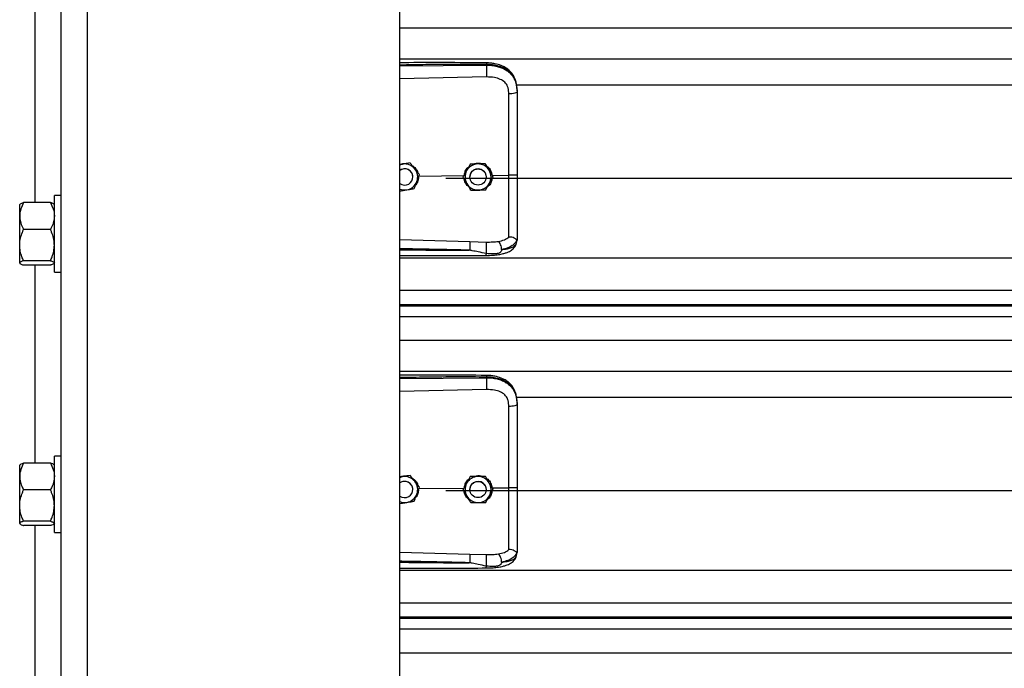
# Model space of a CAD drawing. Header units: inches. Extents: x 170 to 284, y 215 to 248.
# Tile 369 of 656: x 202.25 to 202.898, y 222.723 to 223.15. Entities that reach past the tile are written whole.
import ezdxf

# ---------------------------------------------------------------- set-up
doc = ezdxf.new("R2010")
doc.units = ezdxf.units.IN
doc.header["$LTSCALE"] = 0.25
doc.header["$MEASUREMENT"] = 0
doc.layers.add('RH FRONT OF HOOD', color=7, linetype='Continuous')

msp = doc.modelspace()

# ---------------------------------------------------------------- linework, layer by layer
at = {"layer": 'RH FRONT OF HOOD'}
for p, q in [((202.27776, 220.1328), (202.27776, 224.39328)), ((202.29488, 220.1328), (202.29488, 224.34448)), ((202.50032, 220.1328), (202.50032, 224.33325)), ((202.26064, 223.02961), (202.26064, 223.15973)), ((202.50032, 223.14457), (206.53264, 223.14457)), ((202.50032, 223.12419), (206.53264, 223.12419)), ((202.50032, 223.11944), (202.55717, 223.11998)), ((202.55717, 223.11998), (202.55717, 223.12039)), ((202.55727, 223.11219), (202.50032, 223.11098)), ((202.57687, 223.10711), (206.45609, 223.10711)), ((202.57737, 223.10305), (202.57737, 223.10256)), ((202.5021, 223.05491), (202.50032, 223.05462)), ((202.50698, 223.05571), (202.50605, 223.05556)), ((202.50698, 223.05571), (202.50698, 223.05571)), ((202.54662, 223.05495), (202.54662, 223.05495)), ((202.5565, 223.0551), (202.5565, 223.0551)), ((202.50882, 223.04646), (202.50882, 223.04646)), ((202.51286, 223.04707), (202.54256, 223.04735)), ((202.51323, 223.04805), (202.51323, 223.04805)), ((202.53049, 223.04572), (206.50248, 223.04572)), ((202.5418, 223.04631), (202.5418, 223.04632)), ((202.54634, 223.04646), (202.54634, 223.04646)), ((202.55704, 223.04646), (202.55704, 223.04646)), ((202.561, 223.04753), (202.57191, 223.04763)), ((202.56157, 223.04661), (202.56157, 223.04661)), ((202.27776, 223.03422), (202.27317, 223.03422)), ((202.27317, 222.98392), (202.27317, 223.03422)), ((202.25059, 223.02855), (202.2504, 223.02833)), ((202.2504, 223.02079), (202.2504, 223.02833)), ((202.2706, 223.02961), (202.25297, 223.02961)), ((202.27317, 223.02833), (202.27298, 223.02855)), ((202.2504, 223.00169), (202.2504, 223.02079)), ((202.2706, 223.01196), (202.25297, 223.01196)), ((202.2504, 222.98997), (202.2504, 223.00169)), ((202.50032, 223.00531), (202.54626, 223.00397)), ((202.54626, 223.00397), (202.55725, 223.00371)), ((202.57703, 223.003), (202.57737, 223.00498)), ((202.57737, 223.00551), (202.57737, 223.00498)), ((202.50032, 222.99333), (206.53264, 222.99333)), ((202.2504, 222.98981), (202.2504, 222.98997)), ((202.2504, 222.98981), (202.25059, 222.98958)), ((202.2706, 222.99142), (202.25297, 222.99142)), ((202.2706, 222.98852), (202.25297, 222.98852)), ((202.26064, 222.85841), (202.26064, 222.98852)), ((202.27298, 222.98958), (202.27317, 222.98981)), ((202.27317, 222.98392), (202.27776, 222.98392)), ((202.50032, 222.97195), (206.53264, 222.97195)), ((206.53264, 222.96247), (202.50032, 222.96247)), ((202.50032, 222.96183), (206.53264, 222.96183)), ((202.50032, 222.95481), (206.53264, 222.95481)), ((202.50032, 222.93913), (206.53264, 222.93913)), ((202.50032, 222.91874), (206.53264, 222.91874)), ((202.55717, 222.91453), (202.55717, 222.91494)), ((202.50032, 222.91399), (202.55717, 222.91453)), ((202.55727, 222.90674), (202.50032, 222.90553)), ((202.57687, 222.90166), (206.45609, 222.90166)), ((202.57737, 222.8976), (202.57737, 222.89712)), ((202.25059, 222.85735), (202.2504, 222.85712)), ((202.2504, 222.84958), (202.2504, 222.85712)), ((202.2706, 222.85841), (202.25297, 222.85841)), ((202.27317, 222.85712), (202.27298, 222.85735)), ((202.27776, 222.86301), (202.27317, 222.86301)), ((202.27317, 222.81271), (202.27317, 222.86301)), ((202.50698, 222.85026), (202.50605, 222.85011)), ((202.50698, 222.85026), (202.50698, 222.85026)), ((202.2504, 222.83048), (202.2504, 222.84958)), ((202.5021, 222.84946), (202.50032, 222.84917)), ((202.54662, 222.8495), (202.54662, 222.8495)), ((202.5565, 222.84965), (202.5565, 222.84965)), ((202.2706, 222.84076), (202.25297, 222.84076)), ((202.50882, 222.84101), (202.50882, 222.84101)), ((202.51286, 222.84162), (202.54256, 222.8419)), ((202.51323, 222.8426), (202.51323, 222.8426)), ((202.53049, 222.84027), (206.50248, 222.84027)), ((202.5418, 222.84087), (202.5418, 222.84087)), ((202.54634, 222.84101), (202.54634, 222.84101)), ((202.55704, 222.84101), (202.55704, 222.84101)), ((202.561, 222.84208), (202.57191, 222.84219)), ((202.56157, 222.84116), (202.56157, 222.84116)), ((202.2504, 222.81876), (202.2504, 222.83048)), ((202.2504, 222.8186), (202.2504, 222.81876)), ((202.2504, 222.8186), (202.25059, 222.81838)), ((202.2706, 222.82021), (202.25297, 222.82021)), ((202.27298, 222.81838), (202.27317, 222.8186)), ((202.2706, 222.81732), (202.25297, 222.81732)), ((202.26064, 222.6872), (202.26064, 222.81732)), ((202.27317, 222.81271), (202.27776, 222.81271)), ((202.50032, 222.79986), (202.54626, 222.79853)), ((202.54626, 222.79853), (202.55725, 222.79826)), ((202.57703, 222.79755), (202.57737, 222.79953)), ((202.57737, 222.80006), (202.57737, 222.79953)), ((202.50032, 222.78789), (206.53264, 222.78789)), ((202.50032, 222.76651), (206.53264, 222.76651)), ((206.53264, 222.75702), (202.50032, 222.75702)), ((202.50032, 222.75638), (206.53264, 222.75638)), ((202.50032, 222.74936), (206.53264, 222.74936)), ((202.50032, 222.73368), (206.53264, 222.73368))]:
    msp.add_line(p, q, dxfattribs=at)
at = {"layer": 'RH FRONT OF HOOD', "flags": 128}
for points in [[(202.57737, 223.10256), (202.57726, 223.10227), (202.57695, 223.10198), (202.57645, 223.10172), (202.57578, 223.10149), (202.57495, 223.10129), (202.57401, 223.10115), (202.57298, 223.10105), (202.57191, 223.10102)], [(202.50032, 223.05442), (202.50101, 223.05466), (202.5021, 223.05491)], [(202.55628, 223.04921), (202.55688, 223.04773), (202.55704, 223.04646)], [(202.57737, 222.89712), (202.57726, 222.89682), (202.57695, 222.89654), (202.57645, 222.89627), (202.57578, 222.89604), (202.57495, 222.89585), (202.57401, 222.8957), (202.57298, 222.89561), (202.57191, 222.89557)], [(202.50032, 222.84897), (202.50101, 222.84921), (202.5021, 222.84946)], [(202.55628, 222.84376), (202.55688, 222.84228), (202.55704, 222.84101)]]:
    msp.add_lwpolyline(points, dxfattribs=at)
at = {"layer": 'RH FRONT OF HOOD'}
for centre in [(202.55169, 223.04646), (202.55169, 222.84101)]:
    msp.add_circle(centre, 0.00535, dxfattribs=at)
for centre, radius, start, end in [((202.50347, 223.04646), 0.00535, 39.24773, 126.0719), ((202.50347, 223.04646), 0.00535, 300.00974, 126.0719), ((202.50347, 223.04646), 0.00856, 39.24773, 99.24773), ((202.50347, 223.04646), 0.00856, 339.24773, 39.24773), ((202.55169, 223.04646), 0.00856, 90.85968, 150.85968), ((202.55169, 223.04646), 0.00535, 30.85968, 180), ((202.55169, 223.04646), 0.00856, 30.85968, 90.85968), ((202.55169, 223.04646), 0.00856, 330.85968, 30.85968), ((202.50347, 223.04646), 0.00535, 0, 39.24773), ((202.55169, 223.04646), 0.00856, 150.85968, 210.85968), ((202.50347, 223.04646), 0.00535, 233.9281, 300.00974), ((202.50347, 223.04646), 0.00856, 248.40768, 279.24773), ((202.50347, 223.04646), 0.00856, 279.24773, 339.24773), ((202.55169, 223.04646), 0.00856, 210.85968, 270.85968), ((202.55169, 223.04646), 0.00856, 270.85968, 330.85968), ((202.50347, 222.84101), 0.00535, 39.24773, 126.0719), ((202.50347, 222.84101), 0.00535, 300.00974, 126.0719), ((202.50347, 222.84101), 0.00856, 39.24773, 99.24773), ((202.50347, 222.84101), 0.00535, 0, 39.24773), ((202.50347, 222.84101), 0.00856, 339.24773, 39.24773), ((202.55169, 222.84101), 0.00856, 150.85968, 210.85968), ((202.55169, 222.84101), 0.00856, 90.85968, 150.85968), ((202.55169, 222.84101), 0.00535, 30.85968, 180), ((202.55169, 222.84101), 0.00856, 30.85968, 90.85968), ((202.55169, 222.84101), 0.00856, 330.85968, 30.85968), ((202.50347, 222.84101), 0.00856, 279.24773, 339.24773), ((202.50347, 222.84101), 0.00535, 233.9281, 300.00974), ((202.50347, 222.84101), 0.00856, 248.40768, 279.24773), ((202.55169, 222.84101), 0.00856, 210.85968, 270.85968), ((202.55169, 222.84101), 0.00856, 270.85968, 330.85968)]:
    msp.add_arc(centre, radius, start, end, dxfattribs=at)
for points, knots in [([(202.55715, 223.12148), (202.54794, 223.12155), (202.52985, 223.12168), (202.5109, 223.12162), (202.50118, 223.12157), (202.50032, 223.12157)], [0, 0, 0, 0, 0.486583, 0.954841, 1, 1, 1, 1]), ([(202.55717, 223.12039), (202.55087, 223.12043), (202.53763, 223.12051), (202.51868, 223.12033), (202.50604, 223.12011), (202.50032, 223.12001)], [0, 0, 0, 0, 0.33267, 0.698436, 1, 1, 1, 1]), ([(202.57728, 223.1051), (202.57716, 223.10617), (202.57695, 223.1081), (202.5762, 223.11062), (202.57534, 223.11253), (202.57427, 223.11428), (202.57295, 223.11587), (202.57148, 223.11717), (202.57011, 223.11813), (202.56867, 223.11896), (202.56629, 223.12003), (202.56335, 223.12084), (202.56004, 223.12137), (202.55815, 223.12144), (202.55715, 223.12148)], [0, 0, 0, 0, 0.108447, 0.196305, 0.269183, 0.327997, 0.41496, 0.491641, 0.538976, 0.594191, 0.669415, 0.814855, 0.902261, 1, 1, 1, 1]), ([(202.55715, 223.12146), (202.55715, 223.12147), (202.55716, 223.12148), (202.55716, 223.12137), (202.55717, 223.12107), (202.55717, 223.12066), (202.55717, 223.12039)], [0, 0, 0, 0, 0.097876, 0.335386, 0.567961, 1, 1, 1, 1]), ([(202.57737, 223.10305), (202.5773, 223.10441), (202.57719, 223.10697), (202.57622, 223.11046), (202.57493, 223.11287), (202.57356, 223.11457), (202.57248, 223.11562), (202.57142, 223.11645), (202.57043, 223.11711), (202.5692, 223.1178), (202.5676, 223.11853), (202.56494, 223.11944), (202.5614, 223.1202), (202.5585, 223.12033), (202.55717, 223.12039)], [0, 0, 0, 0, 0.130716, 0.246761, 0.357793, 0.417097, 0.479148, 0.517715, 0.55909, 0.603295, 0.663348, 0.735369, 0.879208, 1, 1, 1, 1]), ([(202.55717, 223.11998), (202.55719, 223.1194), (202.55724, 223.1182), (202.55728, 223.11598), (202.55729, 223.1138), (202.55728, 223.11271), (202.55727, 223.11219)], [0, 0, 0, 0, 0.240694, 0.5, 0.759306, 1, 1, 1, 1]), ([(202.55717, 223.11998), (202.55837, 223.11994), (202.5608, 223.11988), (202.56413, 223.11926), (202.56711, 223.11832), (202.56964, 223.1171), (202.57189, 223.11556), (202.57375, 223.11372), (202.57524, 223.11159), (202.57641, 223.10903), (202.57721, 223.10596), (202.57731, 223.1037), (202.57737, 223.10256)], [0, 0, 0, 0, 0.109401, 0.222347, 0.315179, 0.410223, 0.501275, 0.594601, 0.683449, 0.774533, 0.885821, 1, 1, 1, 1]), ([(202.57148, 223.10495), (202.57148, 223.10495), (202.57138, 223.10531), (202.57089, 223.10671), (202.56935, 223.10892), (202.56628, 223.11082), (202.56217, 223.11203), (202.55901, 223.11213), (202.55727, 223.11219)], [0, 0, 0, 0, 0.000004, 0.065095, 0.26167, 0.475311, 0.709366, 1, 1, 1, 1]), ([(202.57191, 223.10102), (202.57184, 223.10234), (202.57177, 223.10366), (202.57148, 223.10495), (202.57148, 223.10495)], [0, 0, 0, 0, 0.99998, 1, 1, 1, 1]), ([(202.57191, 223.04763), (202.57191, 223.04763), (202.57191, 223.05102), (202.57191, 223.05807), (202.57191, 223.06874), (202.57191, 223.07962), (202.57191, 223.0904), (202.57191, 223.09748), (202.57191, 223.10102)], [0, 0, 0, 0, 0.000001, 0.187792, 0.390844, 0.593896, 0.796948, 1, 1, 1, 1]), ([(202.57737, 223.10256), (202.57737, 223.09893), (202.57737, 223.09166), (202.57737, 223.08058), (202.57737, 223.0694), (202.57737, 223.05843), (202.57737, 223.05118), (202.57737, 223.0477)], [0, 0, 0, 0, 0.202757, 0.406104, 0.60886, 0.812207, 1, 1, 1, 1]), ([(202.50032, 223.05474), (202.50116, 223.05502), (202.50257, 223.05549), (202.50404, 223.05537), (202.50464, 223.05533)], [0, 0, 0, 0, 0.594398, 1, 1, 1, 1]), ([(202.50698, 223.05571), (202.5063, 223.0556), (202.50493, 223.05537), (202.50327, 223.0551), (202.50232, 223.05495), (202.5021, 223.05491)], [0, 0, 0, 0, 0.4299704, 0.8700602, 1, 1, 1, 1]), ([(202.5101, 223.05188), (202.50998, 223.05203), (202.50901, 223.05321), (202.50795, 223.05451), (202.50707, 223.05559), (202.50698, 223.05571)], [0, 0, 0, 0, 0.115647, 0.904534, 1, 1, 1, 1]), ([(202.5101, 223.05188), (202.50998, 223.05203), (202.50901, 223.05322), (202.50795, 223.05451), (202.50707, 223.05559), (202.50698, 223.05571)], [0, 0, 0, 0, 0.115647, 0.904534, 1, 1, 1, 1]), ([(202.50825, 223.05401), (202.5089, 223.05358), (202.51039, 223.0526), (202.51169, 223.05087), (202.51197, 223.04963), (202.51202, 223.04938)], [0, 0, 0, 0, 0.381422, 0.875754, 1, 1, 1, 1]), ([(202.51323, 223.04805), (202.51297, 223.04837), (202.51197, 223.0496), (202.51089, 223.05091), (202.5101, 223.05188)], [0, 0, 0, 0, 0.264307, 1, 1, 1, 1]), ([(202.51323, 223.04805), (202.51297, 223.04838), (202.51197, 223.0496), (202.51089, 223.05091), (202.5101, 223.05188)], [0, 0, 0, 0, 0.264307, 1, 1, 1, 1]), ([(202.54272, 223.04796), (202.54288, 223.04871), (202.54326, 223.05047), (202.54439, 223.05231), (202.54543, 223.05304), (202.54563, 223.05318)], [0, 0, 0, 0, 0.377677, 0.881161, 1, 1, 1, 1]), ([(202.54662, 223.05495), (202.54628, 223.05435), (202.54561, 223.05314), (202.54479, 223.05167), (202.54432, 223.05082), (202.54421, 223.05063)], [0, 0, 0, 0, 0.42997, 0.87006, 1, 1, 1, 1]), ([(202.54662, 223.05495), (202.54628, 223.05435), (202.54561, 223.05314), (202.54479, 223.05167), (202.54432, 223.05082), (202.54421, 223.05063)], [0, 0, 0, 0, 0.42997, 0.87006, 1, 1, 1, 1]), ([(202.55156, 223.05502), (202.55029, 223.055), (202.54859, 223.05498), (202.54701, 223.05495), (202.54662, 223.05495)], [0, 0, 0, 0, 0.749773, 1, 1, 1, 1]), ([(202.55156, 223.05502), (202.55029, 223.055), (202.54859, 223.05498), (202.54701, 223.05495), (202.54662, 223.05495)], [0, 0, 0, 0, 0.7497734, 1, 1, 1, 1]), ([(202.54876, 223.05498), (202.54933, 223.05519), (202.55051, 223.05564), (202.55256, 223.05569), (202.55389, 223.05529), (202.55461, 223.05507)], [0, 0, 0, 0, 0.30274, 0.628644, 1, 1, 1, 1]), ([(202.5565, 223.0551), (202.55581, 223.05509), (202.55443, 223.05506), (202.55274, 223.05504), (202.55178, 223.05502), (202.55156, 223.05502)], [0, 0, 0, 0, 0.42997, 0.87006, 1, 1, 1, 1]), ([(202.5565, 223.0551), (202.55581, 223.05509), (202.55443, 223.05507), (202.55274, 223.05504), (202.55178, 223.05503), (202.55156, 223.05502)], [0, 0, 0, 0, 0.4299704, 0.8700602, 1, 1, 1, 1]), ([(202.55903, 223.05085), (202.55893, 223.05102), (202.55815, 223.05233), (202.55729, 223.05377), (202.55658, 223.05497), (202.5565, 223.0551)], [0, 0, 0, 0, 0.115647, 0.904534, 1, 1, 1, 1]), ([(202.55903, 223.05085), (202.55893, 223.05102), (202.55815, 223.05234), (202.55729, 223.05378), (202.55658, 223.05497), (202.5565, 223.0551)], [0, 0, 0, 0, 0.115647, 0.904534, 1, 1, 1, 1]), ([(202.55737, 223.05363), (202.55762, 223.05349), (202.55875, 223.0528), (202.56023, 223.0507), (202.56073, 223.04861), (202.561, 223.04753)], [0, 0, 0, 0, 0.117443, 0.542782, 1, 1, 1, 1]), ([(202.56157, 223.04661), (202.56136, 223.04697), (202.56054, 223.04832), (202.55967, 223.04978), (202.55903, 223.05085)], [0, 0, 0, 0, 0.264307, 1, 1, 1, 1]), ([(202.56157, 223.04661), (202.56136, 223.04697), (202.56054, 223.04833), (202.55967, 223.04978), (202.55903, 223.05085)], [0, 0, 0, 0, 0.264307, 1, 1, 1, 1]), ([(202.51256, 223.04629), (202.51249, 223.04547), (202.51233, 223.04371), (202.51148, 223.0419), (202.51069, 223.0412), (202.5106, 223.04112)], [0, 0, 0, 0, 0.439592, 0.936516, 1, 1, 1, 1]), ([(202.51148, 223.04343), (202.51193, 223.04462), (202.51253, 223.0462), (202.51309, 223.04768), (202.51323, 223.04805)], [0, 0, 0, 0, 0.749773, 1, 1, 1, 1]), ([(202.54421, 223.05063), (202.54359, 223.04952), (202.54276, 223.04804), (202.54199, 223.04666), (202.5418, 223.04631)], [0, 0, 0, 0, 0.749773, 1, 1, 1, 1]), ([(202.54421, 223.05063), (202.54359, 223.04952), (202.54276, 223.04804), (202.54199, 223.04666), (202.5418, 223.04632)], [0, 0, 0, 0, 0.7497734, 1, 1, 1, 1]), ([(202.54434, 223.04207), (202.54424, 223.04224), (202.54345, 223.04355), (202.54259, 223.04499), (202.54188, 223.04618), (202.5418, 223.04631)], [0, 0, 0, 0, 0.115647, 0.904534, 1, 1, 1, 1]), ([(202.54562, 223.03993), (202.54497, 223.04059), (202.54362, 223.04196), (202.54272, 223.04383), (202.54267, 223.04484), (202.54267, 223.04486)], [0, 0, 0, 0, 0.479701, 0.993135, 1, 1, 1, 1]), ([(202.56089, 223.04539), (202.56078, 223.04468), (202.56051, 223.04301), (202.55936, 223.04108), (202.55823, 223.04023), (202.55786, 223.03996)], [0, 0, 0, 0, 0.335649, 0.786425, 1, 1, 1, 1]), ([(202.55916, 223.04229), (202.55978, 223.0434), (202.56061, 223.04489), (202.56138, 223.04627), (202.56157, 223.04661)], [0, 0, 0, 0, 0.749773, 1, 1, 1, 1]), ([(202.57737, 223.0477), (202.57729, 223.04769), (202.57712, 223.04767), (202.57587, 223.04764), (202.57407, 223.04762), (202.57263, 223.04763), (202.57191, 223.04763)], [0, 0, 0, 0, 0.250001, 0.500001, 0.750001, 1, 1, 1, 1]), ([(202.57191, 223.00694), (202.57191, 223.00721), (202.57191, 223.00878), (202.57191, 223.01221), (202.57191, 223.01781), (202.57191, 223.02425), (202.57191, 223.03148), (202.57191, 223.03935), (202.57191, 223.04488), (202.57191, 223.04763), (202.57191, 223.04763)], [0, 0, 0, 0, 0.031558, 0.189146, 0.346734, 0.504328, 0.661923, 0.83096, 0.999998, 1, 1, 1, 1]), ([(202.57737, 223.0477), (202.57737, 223.04467), (202.57737, 223.03849), (202.57737, 223.0297), (202.57737, 223.02154), (202.57737, 223.01496), (202.57737, 223.00957), (202.57737, 223.00687), (202.57737, 223.00551)], [0, 0, 0, 0, 0.187091, 0.380392, 0.555876, 0.736448, 0.867195, 1, 1, 1, 1]), ([(202.50032, 223.03728), (202.50088, 223.03737), (202.50214, 223.03757), (202.50368, 223.03782), (202.50463, 223.03798), (202.50485, 223.03801)], [0, 0, 0, 0, 0.38442, 0.859677, 1, 1, 1, 1]), ([(202.50485, 223.03801), (202.50611, 223.03822), (202.50778, 223.03849), (202.50934, 223.03874), (202.50973, 223.03881)], [0, 0, 0, 0, 0.749773, 1, 1, 1, 1]), ([(202.50973, 223.03881), (202.50997, 223.03945), (202.51046, 223.04074), (202.51106, 223.04232), (202.5114, 223.04322), (202.51148, 223.04343)], [0, 0, 0, 0, 0.4299704, 0.8700602, 1, 1, 1, 1]), ([(202.54687, 223.03783), (202.54666, 223.03819), (202.54585, 223.03954), (202.54498, 223.041), (202.54434, 223.04207)], [0, 0, 0, 0, 0.264307, 1, 1, 1, 1]), ([(202.54687, 223.03783), (202.54756, 223.03784), (202.54894, 223.03786), (202.55063, 223.03788), (202.55159, 223.0379), (202.55181, 223.0379)], [0, 0, 0, 0, 0.42997, 0.87006, 1, 1, 1, 1]), ([(202.55396, 223.03793), (202.55386, 223.0379), (202.55309, 223.0376), (202.55179, 223.03754), (202.55069, 223.03779), (202.55029, 223.03788)], [0, 0, 0, 0, 0.081672, 0.673462, 1, 1, 1, 1]), ([(202.55181, 223.0379), (202.55309, 223.03792), (202.55478, 223.03795), (202.55636, 223.03797), (202.55676, 223.03798)], [0, 0, 0, 0, 0.749773, 1, 1, 1, 1]), ([(202.55676, 223.03798), (202.55709, 223.03857), (202.55776, 223.03978), (202.55858, 223.04126), (202.55906, 223.0421), (202.55916, 223.04229)], [0, 0, 0, 0, 0.42997, 0.87006, 1, 1, 1, 1]), ([(202.25297, 223.02961), (202.25229, 223.02824), (202.25092, 223.02545), (202.2504, 223.02239), (202.2504, 223.02083), (202.2504, 223.02079)], [0, 0, 0, 0, 0.484341, 0.986328, 1, 1, 1, 1]), ([(202.25066, 223.02849), (202.25071, 223.02859), (202.25089, 223.02889), (202.25185, 223.02926), (202.25271, 223.02953), (202.25297, 223.02961)], [0, 0, 0, 0, 0.237471, 0.77815, 1, 1, 1, 1]), ([(202.2706, 223.02961), (202.27127, 223.02824), (202.27265, 223.02545), (202.27316, 223.02239), (202.27317, 223.02083), (202.27317, 223.02079)], [0, 0, 0, 0, 0.484341, 0.986328, 1, 1, 1, 1]), ([(202.27291, 223.02849), (202.27285, 223.02859), (202.27268, 223.02889), (202.27171, 223.02926), (202.27085, 223.02953), (202.2706, 223.02961)], [0, 0, 0, 0, 0.2374712, 0.7781502, 1, 1, 1, 1]), ([(202.2504, 223.02079), (202.25049, 223.01955), (202.25069, 223.01704), (202.25185, 223.01411), (202.25271, 223.01245), (202.25297, 223.01196)], [0, 0, 0, 0, 0.406291, 0.827266, 1, 1, 1, 1]), ([(202.27317, 223.02079), (202.27307, 223.01955), (202.27287, 223.01704), (202.27172, 223.01411), (202.27085, 223.01245), (202.2706, 223.01196)], [0, 0, 0, 0, 0.4062906, 0.8272664, 1, 1, 1, 1]), ([(202.2504, 223.00169), (202.2504, 223.00193), (202.25042, 223.00346), (202.25084, 223.00634), (202.25187, 223.00951), (202.25269, 223.01136), (202.25297, 223.01196)], [0, 0, 0, 0, 0.066532, 0.435283, 0.814551, 1, 1, 1, 1]), ([(202.27317, 223.00169), (202.27316, 223.00193), (202.27315, 223.00346), (202.27273, 223.00634), (202.2717, 223.00951), (202.27087, 223.01136), (202.2706, 223.01196)], [0, 0, 0, 0, 0.066532, 0.435283, 0.814551, 1, 1, 1, 1]), ([(202.56507, 223.00412), (202.56645, 223.00441), (202.56853, 223.00484), (202.57071, 223.00588), (202.57151, 223.00659), (202.57191, 223.00694)], [0, 0, 0, 0, 0.490199, 0.7438847, 1, 1, 1, 1]), ([(202.57717, 223.00526), (202.57712, 223.00525), (202.57702, 223.00523), (202.57673, 223.00542), (202.57626, 223.00575), (202.57539, 223.00633), (202.57391, 223.00695), (202.57257, 223.00695), (202.57191, 223.00694)], [0, 0, 0, 0, 0.1136769, 0.2333502, 0.3620694, 0.5019164, 0.7557449, 1, 1, 1, 1]), ([(202.25297, 222.99142), (202.25258, 222.99229), (202.25168, 222.99435), (202.25064, 222.99777), (202.25048, 223.00037), (202.2504, 223.00169)], [0, 0, 0, 0, 0.26546, 0.628076, 1, 1, 1, 1]), ([(202.2706, 222.99142), (202.27098, 222.99229), (202.27188, 222.99435), (202.27292, 222.99777), (202.27309, 223.00037), (202.27317, 223.00169)], [0, 0, 0, 0, 0.26546, 0.628076, 1, 1, 1, 1]), ([(202.54618, 222.99832), (202.54228, 222.99842), (202.53401, 222.99863), (202.5209, 222.99891), (202.50995, 222.99912), (202.50294, 222.99925), (202.50076, 222.99929), (202.50032, 222.99929)], [0, 0, 0, 0, 0.25516, 0.541071, 0.857735, 0.971288, 1, 1, 1, 1]), ([(202.54626, 223.00397), (202.54627, 223.00373), (202.54628, 223.00337), (202.54627, 223.00251), (202.54627, 223.00173), (202.54625, 223.00087), (202.54623, 222.99971), (202.5462, 222.99887), (202.54618, 222.99832)], [0, 0, 0, 0, 0.2394515, 0.3683458, 0.4999762, 0.6316106, 0.7605158, 1, 1, 1, 1]), ([(202.55711, 222.99489), (202.5586, 222.99492), (202.56138, 222.99499), (202.56512, 222.99541), (202.56799, 222.99597), (202.57009, 222.99658), (202.57168, 222.99719), (202.57305, 222.99789), (202.57433, 222.99877), (202.57545, 222.99984), (202.57647, 223.00126), (202.57682, 223.00236), (202.57701, 223.00295)], [0, 0, 0, 0, 0.169691, 0.317141, 0.442436, 0.538436, 0.608329, 0.684096, 0.742678, 0.815168, 0.901564, 1, 1, 1, 1]), ([(202.55716, 222.99614), (202.55718, 222.99638), (202.55721, 222.99689), (202.55725, 222.9979), (202.55729, 222.99909), (202.55731, 223.00036), (202.55732, 223.00156), (202.55731, 223.00256), (202.55728, 223.0033), (202.55726, 223.00358), (202.55725, 223.00371)], [0, 0, 0, 0, 0.109851, 0.231726, 0.363178, 0.5, 0.636822, 0.768274, 0.890149, 1, 1, 1, 1]), ([(202.55725, 223.00371), (202.5586, 223.0037), (202.5613, 223.00369), (202.56381, 223.00397), (202.56506, 223.00412)], [0, 0, 0, 0, 0.500392, 1, 1, 1, 1]), ([(202.56716, 222.99872), (202.56714, 222.99925), (202.56709, 223.00035), (202.56661, 223.00201), (202.56591, 223.0034), (202.56534, 223.00388), (202.56507, 223.00412)], [0, 0, 0, 0, 0.240562, 0.499746, 0.759069, 1, 1, 1, 1]), ([(202.57717, 223.00526), (202.5769, 223.00454), (202.57633, 223.00306), (202.57428, 223.00122), (202.57129, 222.99966), (202.56856, 222.99904), (202.56716, 222.99872)], [0, 0, 0, 0, 0.2305258, 0.4734878, 0.729738, 1, 1, 1, 1]), ([(202.56717, 222.99872), (202.56771, 222.99878), (202.56902, 222.99891), (202.57042, 222.99914), (202.57137, 222.99933), (202.5726, 222.99961), (202.57429, 223.00018), (202.57611, 223.0013), (202.57672, 223.00242), (202.57703, 223.003)], [0, 0, 0, 0, 0.109188, 0.260819, 0.307798, 0.335524, 0.562789, 0.774954, 1, 1, 1, 1]), ([(202.57737, 223.00551), (202.57737, 223.00551), (202.57737, 223.0055), (202.57736, 223.00539), (202.57726, 223.00531), (202.57717, 223.00524)], [0, 0, 0, 0, 0.011935, 0.118982, 1, 1, 1, 1]), ([(202.50032, 222.99865), (202.50292, 222.99862), (202.50799, 222.99856), (202.51555, 222.99847), (202.5232, 222.99841), (202.53096, 222.99835), (202.53868, 222.99832), (202.54372, 222.99832), (202.54618, 222.99832)], [0, 0, 0, 0, 0.169941, 0.331425, 0.494842, 0.670531, 0.838916, 1, 1, 1, 1]), ([(202.50032, 222.99475), (202.50399, 222.99475), (202.51546, 222.99475), (202.53439, 222.99478), (202.54966, 222.99485), (202.55711, 222.99489)], [0, 0, 0, 0, 0.1936599, 0.6060178, 1, 1, 1, 1]), ([(202.55716, 222.99614), (202.55538, 222.99649), (202.55232, 222.99708), (202.54889, 222.9978), (202.54715, 222.99816), (202.54665, 222.99826), (202.5465, 222.99829), (202.54645, 222.99829)], [0, 0, 0, 0, 0.50228, 0.861696, 0.958427, 0.986103, 1, 1, 1, 1]), ([(202.55711, 222.99491), (202.55711, 222.9949), (202.55712, 222.99484), (202.55713, 222.99503), (202.55715, 222.99535), (202.55715, 222.99579), (202.55716, 222.99608), (202.55716, 222.99614)], [0, 0, 0, 0, 0.034367, 0.324567, 0.621015, 0.917463, 1, 1, 1, 1]), ([(202.56717, 222.99872), (202.56709, 222.99835), (202.56699, 222.99783), (202.56661, 222.99723), (202.56619, 222.9968), (202.56539, 222.99635), (202.56391, 222.99599), (202.56115, 222.99575), (202.55876, 222.99599), (202.55716, 222.99614)], [0, 0, 0, 0, 0.100127, 0.139586, 0.189714, 0.258234, 0.369736, 0.580348, 1, 1, 1, 1]), ([(202.25297, 222.99142), (202.25229, 222.99119), (202.25092, 222.99073), (202.2504, 222.99023), (202.2504, 222.98998), (202.2504, 222.98997)], [0, 0, 0, 0, 0.484341, 0.986328, 1, 1, 1, 1]), ([(202.2504, 222.98997), (202.25049, 222.98977), (202.25069, 222.98936), (202.25185, 222.98888), (202.25271, 222.9886), (202.25297, 222.98852)], [0, 0, 0, 0, 0.406291, 0.827266, 1, 1, 1, 1]), ([(202.2706, 222.99142), (202.27127, 222.99119), (202.27265, 222.99073), (202.27316, 222.99023), (202.27317, 222.98998), (202.27317, 222.98997)], [0, 0, 0, 0, 0.484341, 0.986328, 1, 1, 1, 1]), ([(202.27291, 222.98964), (202.27285, 222.98955), (202.27268, 222.98925), (202.27171, 222.98888), (202.27085, 222.9886), (202.2706, 222.98852)], [0, 0, 0, 0, 0.237471, 0.77815, 1, 1, 1, 1]), ([(202.55715, 222.91603), (202.54794, 222.9161), (202.52985, 222.91623), (202.5109, 222.91618), (202.50118, 222.91612), (202.50032, 222.91612)], [0, 0, 0, 0, 0.486583, 0.954841, 1, 1, 1, 1]), ([(202.55717, 222.91494), (202.55087, 222.91498), (202.53763, 222.91506), (202.51868, 222.91488), (202.50604, 222.91466), (202.50032, 222.91456)], [0, 0, 0, 0, 0.33267, 0.698436, 1, 1, 1, 1]), ([(202.57728, 222.89965), (202.57716, 222.90072), (202.57695, 222.90266), (202.5762, 222.90517), (202.57534, 222.90708), (202.57427, 222.90884), (202.57295, 222.91043), (202.57148, 222.91172), (202.57011, 222.91268), (202.56867, 222.91351), (202.56629, 222.91458), (202.56335, 222.91539), (202.56004, 222.91592), (202.55815, 222.91599), (202.55715, 222.91603)], [0, 0, 0, 0, 0.108447, 0.196305, 0.269183, 0.327997, 0.41496, 0.491641, 0.538976, 0.594191, 0.669415, 0.814855, 0.902261, 1, 1, 1, 1]), ([(202.55715, 222.91602), (202.55715, 222.91602), (202.55716, 222.91603), (202.55716, 222.91592), (202.55717, 222.91563), (202.55717, 222.91521), (202.55717, 222.91494)], [0, 0, 0, 0, 0.097876, 0.335386, 0.567961, 1, 1, 1, 1]), ([(202.57737, 222.8976), (202.5773, 222.89896), (202.57719, 222.90152), (202.57622, 222.90501), (202.57493, 222.90742), (202.57356, 222.90913), (202.57248, 222.91017), (202.57142, 222.911), (202.57043, 222.91166), (202.5692, 222.91235), (202.5676, 222.91308), (202.56494, 222.91399), (202.5614, 222.91475), (202.5585, 222.91488), (202.55717, 222.91494)], [0, 0, 0, 0, 0.1307157, 0.246761, 0.3577928, 0.4170972, 0.4791482, 0.5177152, 0.5590897, 0.6032945, 0.6633485, 0.7353692, 0.8792083, 1, 1, 1, 1]), ([(202.55717, 222.91453), (202.55719, 222.91395), (202.55724, 222.91276), (202.55728, 222.91053), (202.55729, 222.90835), (202.55728, 222.90726), (202.55727, 222.90674)], [0, 0, 0, 0, 0.240694, 0.5, 0.759306, 1, 1, 1, 1]), ([(202.55717, 222.91453), (202.55837, 222.9145), (202.5608, 222.91443), (202.56413, 222.91381), (202.56711, 222.91287), (202.56964, 222.91166), (202.57189, 222.91011), (202.57375, 222.90828), (202.57524, 222.90614), (202.57641, 222.90359), (202.57721, 222.90051), (202.57731, 222.89826), (202.57737, 222.89712)], [0, 0, 0, 0, 0.109401, 0.222347, 0.315179, 0.410223, 0.501275, 0.594601, 0.683449, 0.774533, 0.885821, 1, 1, 1, 1]), ([(202.57148, 222.8995), (202.57148, 222.8995), (202.57138, 222.89986), (202.57089, 222.90127), (202.56935, 222.90347), (202.56628, 222.90537), (202.56217, 222.90658), (202.55901, 222.90668), (202.55727, 222.90674)], [0, 0, 0, 0, 0.000004, 0.065095, 0.26167, 0.475311, 0.709366, 1, 1, 1, 1]), ([(202.57191, 222.89557), (202.57184, 222.89689), (202.57177, 222.89822), (202.57148, 222.8995), (202.57148, 222.8995)], [0, 0, 0, 0, 0.99998, 1, 1, 1, 1]), ([(202.57191, 222.84219), (202.57191, 222.84219), (202.57191, 222.84557), (202.57191, 222.85262), (202.57191, 222.86329), (202.57191, 222.87417), (202.57191, 222.88496), (202.57191, 222.89203), (202.57191, 222.89557)], [0, 0, 0, 0, 0.000001, 0.187792, 0.390844, 0.593896, 0.796948, 1, 1, 1, 1]), ([(202.57737, 222.89712), (202.57737, 222.89349), (202.57737, 222.88622), (202.57737, 222.87513), (202.57737, 222.86395), (202.57737, 222.85298), (202.57737, 222.84574), (202.57737, 222.84226)], [0, 0, 0, 0, 0.202757, 0.406104, 0.60886, 0.812207, 1, 1, 1, 1]), ([(202.25297, 222.85841), (202.25229, 222.85703), (202.25092, 222.85424), (202.2504, 222.85119), (202.2504, 222.84962), (202.2504, 222.84958)], [0, 0, 0, 0, 0.484341, 0.986328, 1, 1, 1, 1]), ([(202.25066, 222.85729), (202.25071, 222.85738), (202.25089, 222.85768), (202.25185, 222.85805), (202.25271, 222.85833), (202.25297, 222.85841)], [0, 0, 0, 0, 0.237471, 0.77815, 1, 1, 1, 1]), ([(202.2706, 222.85841), (202.27127, 222.85703), (202.27265, 222.85424), (202.27316, 222.85119), (202.27317, 222.84962), (202.27317, 222.84958)], [0, 0, 0, 0, 0.484341, 0.986328, 1, 1, 1, 1]), ([(202.27291, 222.85729), (202.27285, 222.85738), (202.27268, 222.85768), (202.27171, 222.85805), (202.27085, 222.85833), (202.2706, 222.85841)], [0, 0, 0, 0, 0.2374712, 0.7781502, 1, 1, 1, 1]), ([(202.50698, 222.85026), (202.5063, 222.85015), (202.50493, 222.84992), (202.50327, 222.84965), (202.50232, 222.8495), (202.5021, 222.84946)], [0, 0, 0, 0, 0.4299704, 0.8700602, 1, 1, 1, 1]), ([(202.5101, 222.84643), (202.50998, 222.84658), (202.50901, 222.84777), (202.50795, 222.84906), (202.50707, 222.85014), (202.50698, 222.85026)], [0, 0, 0, 0, 0.115647, 0.904534, 1, 1, 1, 1]), ([(202.5101, 222.84643), (202.50998, 222.84658), (202.50901, 222.84777), (202.50795, 222.84907), (202.50707, 222.85014), (202.50698, 222.85026)], [0, 0, 0, 0, 0.115647, 0.904534, 1, 1, 1, 1]), ([(202.54876, 222.84953), (202.54933, 222.84975), (202.55051, 222.85019), (202.55256, 222.85024), (202.55389, 222.84984), (202.55461, 222.84962)], [0, 0, 0, 0, 0.30274, 0.628644, 1, 1, 1, 1]), ([(202.2504, 222.84958), (202.25049, 222.84835), (202.25069, 222.84583), (202.25185, 222.84291), (202.25271, 222.84124), (202.25297, 222.84076)], [0, 0, 0, 0, 0.406291, 0.827266, 1, 1, 1, 1]), ([(202.27317, 222.84958), (202.27307, 222.84835), (202.27287, 222.84583), (202.27172, 222.84291), (202.27085, 222.84124), (202.2706, 222.84076)], [0, 0, 0, 0, 0.4062906, 0.8272664, 1, 1, 1, 1]), ([(202.50032, 222.84929), (202.50116, 222.84957), (202.50257, 222.85005), (202.50404, 222.84993), (202.50464, 222.84988)], [0, 0, 0, 0, 0.594398, 1, 1, 1, 1]), ([(202.50825, 222.84856), (202.5089, 222.84814), (202.51039, 222.84715), (202.51169, 222.84542), (202.51197, 222.84418), (202.51202, 222.84394)], [0, 0, 0, 0, 0.381422, 0.875754, 1, 1, 1, 1]), ([(202.51323, 222.8426), (202.51297, 222.84293), (202.51197, 222.84415), (202.51089, 222.84546), (202.5101, 222.84643)], [0, 0, 0, 0, 0.264307, 1, 1, 1, 1]), ([(202.51323, 222.8426), (202.51297, 222.84293), (202.51197, 222.84415), (202.51089, 222.84547), (202.5101, 222.84643)], [0, 0, 0, 0, 0.264307, 1, 1, 1, 1]), ([(202.54421, 222.84518), (202.54359, 222.84407), (202.54276, 222.84259), (202.54199, 222.84121), (202.5418, 222.84087)], [0, 0, 0, 0, 0.749773, 1, 1, 1, 1]), ([(202.54421, 222.84518), (202.54359, 222.84407), (202.54276, 222.84259), (202.54199, 222.84121), (202.5418, 222.84087)], [0, 0, 0, 0, 0.7497734, 1, 1, 1, 1]), ([(202.54272, 222.84251), (202.54288, 222.84327), (202.54326, 222.84502), (202.54439, 222.84686), (202.54543, 222.84759), (202.54563, 222.84773)], [0, 0, 0, 0, 0.377677, 0.881161, 1, 1, 1, 1]), ([(202.54662, 222.8495), (202.54628, 222.8489), (202.54561, 222.84769), (202.54479, 222.84622), (202.54432, 222.84537), (202.54421, 222.84518)], [0, 0, 0, 0, 0.42997, 0.87006, 1, 1, 1, 1]), ([(202.54662, 222.8495), (202.54628, 222.8489), (202.54561, 222.84769), (202.54479, 222.84622), (202.54432, 222.84538), (202.54421, 222.84518)], [0, 0, 0, 0, 0.42997, 0.87006, 1, 1, 1, 1]), ([(202.55156, 222.84958), (202.55029, 222.84956), (202.54859, 222.84953), (202.54701, 222.84951), (202.54662, 222.8495)], [0, 0, 0, 0, 0.7497734, 1, 1, 1, 1]), ([(202.55156, 222.84957), (202.55029, 222.84955), (202.54859, 222.84953), (202.54701, 222.84951), (202.54662, 222.8495)], [0, 0, 0, 0, 0.749773, 1, 1, 1, 1]), ([(202.5565, 222.84965), (202.55581, 222.84964), (202.55443, 222.84962), (202.55274, 222.84959), (202.55178, 222.84958), (202.55156, 222.84957)], [0, 0, 0, 0, 0.42997, 0.87006, 1, 1, 1, 1]), ([(202.5565, 222.84965), (202.55581, 222.84964), (202.55443, 222.84962), (202.55274, 222.84959), (202.55178, 222.84958), (202.55156, 222.84958)], [0, 0, 0, 0, 0.4299704, 0.8700602, 1, 1, 1, 1]), ([(202.55903, 222.84541), (202.55893, 222.84557), (202.55815, 222.84689), (202.55729, 222.84833), (202.55658, 222.84952), (202.5565, 222.84965)], [0, 0, 0, 0, 0.115647, 0.904534, 1, 1, 1, 1]), ([(202.55903, 222.84541), (202.55893, 222.84558), (202.55815, 222.84689), (202.55729, 222.84833), (202.55658, 222.84952), (202.5565, 222.84965)], [0, 0, 0, 0, 0.115647, 0.904534, 1, 1, 1, 1]), ([(202.55737, 222.84819), (202.55762, 222.84804), (202.55875, 222.84735), (202.56023, 222.84525), (202.56073, 222.84316), (202.561, 222.84208)], [0, 0, 0, 0, 0.117443, 0.542782, 1, 1, 1, 1]), ([(202.56157, 222.84116), (202.56136, 222.84152), (202.56054, 222.84288), (202.55967, 222.84433), (202.55903, 222.84541)], [0, 0, 0, 0, 0.264307, 1, 1, 1, 1]), ([(202.56157, 222.84116), (202.56136, 222.84152), (202.56054, 222.84288), (202.55967, 222.84434), (202.55903, 222.84541)], [0, 0, 0, 0, 0.264307, 1, 1, 1, 1]), ([(202.2504, 222.83048), (202.2504, 222.83072), (202.25042, 222.83226), (202.25084, 222.83513), (202.25187, 222.8383), (202.25269, 222.84015), (202.25297, 222.84076)], [0, 0, 0, 0, 0.066532, 0.435283, 0.814551, 1, 1, 1, 1]), ([(202.27317, 222.83048), (202.27316, 222.83072), (202.27315, 222.83226), (202.27273, 222.83513), (202.2717, 222.8383), (202.27087, 222.84015), (202.2706, 222.84076)], [0, 0, 0, 0, 0.066532, 0.435283, 0.814551, 1, 1, 1, 1]), ([(202.50973, 222.83336), (202.50997, 222.834), (202.51046, 222.83529), (202.51106, 222.83687), (202.5114, 222.83778), (202.51148, 222.83798)], [0, 0, 0, 0, 0.4299704, 0.8700602, 1, 1, 1, 1]), ([(202.51256, 222.84085), (202.51249, 222.84002), (202.51233, 222.83826), (202.51148, 222.83645), (202.51069, 222.83575), (202.5106, 222.83567)], [0, 0, 0, 0, 0.439592, 0.936516, 1, 1, 1, 1]), ([(202.51148, 222.83798), (202.51193, 222.83917), (202.51253, 222.84076), (202.51309, 222.84223), (202.51323, 222.8426)], [0, 0, 0, 0, 0.749773, 1, 1, 1, 1]), ([(202.54434, 222.83662), (202.54424, 222.83679), (202.54345, 222.8381), (202.54259, 222.83954), (202.54188, 222.84074), (202.5418, 222.84087)], [0, 0, 0, 0, 0.115647, 0.904534, 1, 1, 1, 1]), ([(202.54562, 222.83448), (202.54497, 222.83514), (202.54362, 222.83651), (202.54272, 222.83838), (202.54267, 222.8394), (202.54267, 222.83941)], [0, 0, 0, 0, 0.479701, 0.993135, 1, 1, 1, 1]), ([(202.56089, 222.83994), (202.56078, 222.83923), (202.56051, 222.83756), (202.55936, 222.83564), (202.55823, 222.83478), (202.55786, 222.83451)], [0, 0, 0, 0, 0.335649, 0.786425, 1, 1, 1, 1]), ([(202.55916, 222.83685), (202.55978, 222.83796), (202.56061, 222.83944), (202.56138, 222.84082), (202.56157, 222.84116)], [0, 0, 0, 0, 0.749773, 1, 1, 1, 1]), ([(202.57737, 222.84226), (202.57729, 222.84224), (202.57712, 222.84222), (202.57587, 222.84219), (202.57407, 222.84218), (202.57263, 222.84218), (202.57191, 222.84219)], [0, 0, 0, 0, 0.250001, 0.500001, 0.750001, 1, 1, 1, 1]), ([(202.57191, 222.8015), (202.57191, 222.80176), (202.57191, 222.80333), (202.57191, 222.80676), (202.57191, 222.81237), (202.57191, 222.81881), (202.57191, 222.82603), (202.57191, 222.83391), (202.57191, 222.83943), (202.57191, 222.84219), (202.57191, 222.84219)], [0, 0, 0, 0, 0.031558, 0.189146, 0.346734, 0.504328, 0.661923, 0.83096, 0.999998, 1, 1, 1, 1]), ([(202.57737, 222.84226), (202.57737, 222.83922), (202.57737, 222.83304), (202.57737, 222.82426), (202.57737, 222.81609), (202.57737, 222.80951), (202.57737, 222.80412), (202.57737, 222.80142), (202.57737, 222.80006)], [0, 0, 0, 0, 0.187091, 0.380392, 0.555876, 0.736448, 0.867195, 1, 1, 1, 1]), ([(202.50032, 222.83183), (202.50088, 222.83192), (202.50214, 222.83212), (202.50368, 222.83237), (202.50463, 222.83253), (202.50485, 222.83257)], [0, 0, 0, 0, 0.38442, 0.859677, 1, 1, 1, 1]), ([(202.50485, 222.83257), (202.50611, 222.83277), (202.50778, 222.83304), (202.50934, 222.8333), (202.50973, 222.83336)], [0, 0, 0, 0, 0.749773, 1, 1, 1, 1]), ([(202.54687, 222.83238), (202.54666, 222.83274), (202.54585, 222.83409), (202.54498, 222.83555), (202.54434, 222.83662)], [0, 0, 0, 0, 0.264307, 1, 1, 1, 1]), ([(202.54687, 222.83238), (202.54756, 222.83239), (202.54894, 222.83241), (202.55063, 222.83244), (202.55159, 222.83245), (202.55181, 222.83245)], [0, 0, 0, 0, 0.42997, 0.87006, 1, 1, 1, 1]), ([(202.55396, 222.83249), (202.55386, 222.83245), (202.55309, 222.83215), (202.55179, 222.83209), (202.55069, 222.83234), (202.55029, 222.83243)], [0, 0, 0, 0, 0.081672, 0.673462, 1, 1, 1, 1]), ([(202.55181, 222.83245), (202.55309, 222.83247), (202.55478, 222.8325), (202.55636, 222.83252), (202.55676, 222.83253)], [0, 0, 0, 0, 0.749773, 1, 1, 1, 1]), ([(202.55676, 222.83253), (202.55709, 222.83313), (202.55776, 222.83434), (202.55858, 222.83581), (202.55906, 222.83665), (202.55916, 222.83685)], [0, 0, 0, 0, 0.42997, 0.87006, 1, 1, 1, 1]), ([(202.25297, 222.82021), (202.25258, 222.82108), (202.25168, 222.82314), (202.25064, 222.82657), (202.25048, 222.82917), (202.2504, 222.83048)], [0, 0, 0, 0, 0.26546, 0.628076, 1, 1, 1, 1]), ([(202.2706, 222.82021), (202.27098, 222.82108), (202.27188, 222.82314), (202.27292, 222.82657), (202.27309, 222.82917), (202.27317, 222.83048)], [0, 0, 0, 0, 0.26546, 0.628076, 1, 1, 1, 1]), ([(202.25297, 222.82021), (202.25229, 222.81999), (202.25092, 222.81953), (202.2504, 222.81903), (202.2504, 222.81877), (202.2504, 222.81876)], [0, 0, 0, 0, 0.484341, 0.986328, 1, 1, 1, 1]), ([(202.2504, 222.81876), (202.25049, 222.81856), (202.25069, 222.81815), (202.25185, 222.81767), (202.25271, 222.8174), (202.25297, 222.81732)], [0, 0, 0, 0, 0.406291, 0.827266, 1, 1, 1, 1]), ([(202.2706, 222.82021), (202.27127, 222.81999), (202.27265, 222.81953), (202.27316, 222.81903), (202.27317, 222.81877), (202.27317, 222.81876)], [0, 0, 0, 0, 0.484341, 0.986328, 1, 1, 1, 1]), ([(202.27291, 222.81844), (202.27285, 222.81834), (202.27268, 222.81804), (202.27171, 222.81767), (202.27085, 222.8174), (202.2706, 222.81732)], [0, 0, 0, 0, 0.237471, 0.77815, 1, 1, 1, 1]), ([(202.54626, 222.79853), (202.54627, 222.79829), (202.54628, 222.79792), (202.54627, 222.79706), (202.54627, 222.79628), (202.54625, 222.79542), (202.54623, 222.79426), (202.5462, 222.79342), (202.54618, 222.79287)], [0, 0, 0, 0, 0.2394515, 0.3683458, 0.4999762, 0.6316106, 0.7605158, 1, 1, 1, 1]), ([(202.55725, 222.79826), (202.5586, 222.79826), (202.5613, 222.79824), (202.56381, 222.79853), (202.56506, 222.79867)], [0, 0, 0, 0, 0.500392, 1, 1, 1, 1]), ([(202.56507, 222.79867), (202.56645, 222.79896), (202.56853, 222.7994), (202.57071, 222.80044), (202.57151, 222.80114), (202.57191, 222.8015)], [0, 0, 0, 0, 0.490199, 0.7438847, 1, 1, 1, 1]), ([(202.56716, 222.79327), (202.56714, 222.7938), (202.56709, 222.7949), (202.56661, 222.79656), (202.56591, 222.79795), (202.56534, 222.79844), (202.56507, 222.79867)], [0, 0, 0, 0, 0.240562, 0.499746, 0.759069, 1, 1, 1, 1]), ([(202.57717, 222.79981), (202.5769, 222.79909), (202.57633, 222.79761), (202.57428, 222.79577), (202.57129, 222.79422), (202.56856, 222.79359), (202.56716, 222.79327)], [0, 0, 0, 0, 0.2305258, 0.4734878, 0.729738, 1, 1, 1, 1]), ([(202.57717, 222.79981), (202.57712, 222.7998), (202.57702, 222.79979), (202.57673, 222.79997), (202.57626, 222.8003), (202.57539, 222.80088), (202.57391, 222.8015), (202.57257, 222.8015), (202.57191, 222.8015)], [0, 0, 0, 0, 0.1136769, 0.2333502, 0.3620694, 0.5019164, 0.7557449, 1, 1, 1, 1]), ([(202.57737, 222.80006), (202.57737, 222.80006), (202.57737, 222.80005), (202.57736, 222.79995), (202.57726, 222.79987), (202.57717, 222.7998)], [0, 0, 0, 0, 0.011935, 0.118982, 1, 1, 1, 1]), ([(202.54618, 222.79287), (202.54228, 222.79297), (202.53401, 222.79318), (202.5209, 222.79346), (202.50995, 222.79367), (202.50294, 222.7938), (202.50076, 222.79384), (202.50032, 222.79385)], [0, 0, 0, 0, 0.25516, 0.541071, 0.857735, 0.971288, 1, 1, 1, 1]), ([(202.50032, 222.7932), (202.50292, 222.79317), (202.50799, 222.79311), (202.51555, 222.79303), (202.5232, 222.79296), (202.53096, 222.79291), (202.53868, 222.79287), (202.54372, 222.79287), (202.54618, 222.79287)], [0, 0, 0, 0, 0.169941, 0.331425, 0.494842, 0.670531, 0.838916, 1, 1, 1, 1]), ([(202.55716, 222.79069), (202.55538, 222.79104), (202.55232, 222.79163), (202.54889, 222.79235), (202.54715, 222.79271), (202.54665, 222.79281), (202.5465, 222.79284), (202.54645, 222.79285)], [0, 0, 0, 0, 0.50228, 0.861696, 0.958427, 0.986103, 1, 1, 1, 1]), ([(202.55711, 222.78944), (202.5586, 222.78948), (202.56138, 222.78954), (202.56512, 222.78997), (202.56799, 222.79053), (202.57009, 222.79113), (202.57168, 222.79174), (202.57305, 222.79244), (202.57433, 222.79332), (202.57545, 222.7944), (202.57647, 222.79581), (202.57682, 222.79692), (202.57701, 222.7975)], [0, 0, 0, 0, 0.169691, 0.317141, 0.442436, 0.538436, 0.608329, 0.684096, 0.742678, 0.815168, 0.901564, 1, 1, 1, 1]), ([(202.55716, 222.79069), (202.55718, 222.79093), (202.55721, 222.79144), (202.55725, 222.79245), (202.55729, 222.79364), (202.55731, 222.79491), (202.55732, 222.79611), (202.55731, 222.79711), (202.55728, 222.79785), (202.55726, 222.79813), (202.55725, 222.79826)], [0, 0, 0, 0, 0.109851, 0.231726, 0.363178, 0.5, 0.636822, 0.768274, 0.890149, 1, 1, 1, 1]), ([(202.56717, 222.79327), (202.56709, 222.7929), (202.56699, 222.79238), (202.56661, 222.79178), (202.56619, 222.79135), (202.56539, 222.79091), (202.56391, 222.79055), (202.56115, 222.79031), (202.55876, 222.79054), (202.55716, 222.79069)], [0, 0, 0, 0, 0.100127, 0.139586, 0.189714, 0.258234, 0.369736, 0.580348, 1, 1, 1, 1]), ([(202.56717, 222.79327), (202.56771, 222.79333), (202.56902, 222.79347), (202.57042, 222.79369), (202.57137, 222.79389), (202.5726, 222.79417), (202.57429, 222.79473), (202.57611, 222.79586), (202.57672, 222.79697), (202.57703, 222.79755)], [0, 0, 0, 0, 0.109188, 0.260819, 0.307798, 0.335524, 0.562789, 0.774954, 1, 1, 1, 1]), ([(202.50032, 222.7893), (202.50399, 222.7893), (202.51546, 222.78931), (202.53439, 222.78933), (202.54966, 222.78941), (202.55711, 222.78944)], [0, 0, 0, 0, 0.1936599, 0.6060178, 1, 1, 1, 1]), ([(202.55711, 222.78946), (202.55711, 222.78946), (202.55712, 222.78939), (202.55713, 222.78958), (202.55715, 222.78991), (202.55715, 222.79034), (202.55716, 222.79063), (202.55716, 222.79069)], [0, 0, 0, 0, 0.034367, 0.324567, 0.621015, 0.917463, 1, 1, 1, 1])]:
    msp.add_open_spline(points, degree=3, knots=knots, dxfattribs=at)

doc.saveas('drawing.dxf')
